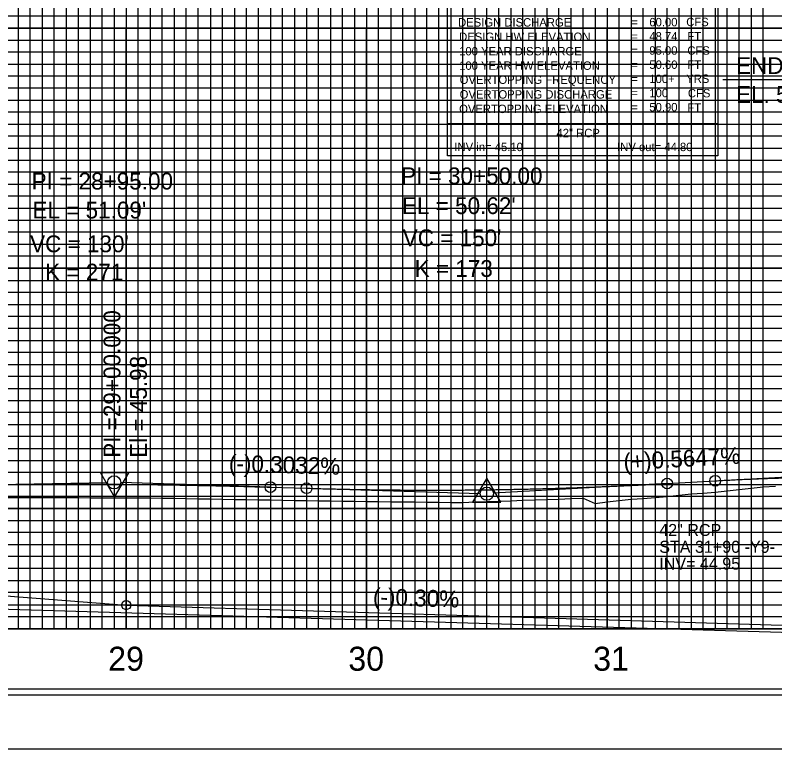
# Model space of a CAD drawing. Extents: x 2345490 to 2445302, y 465165 to 573888.
# Drawn here: x 2383534.3 to 2383850.2, y 536150.7 to 536456.1 of the extents above; entities that cross this region are included whole.
import ezdxf

# ---------------------------------------------------------------- set-up
doc = ezdxf.new("R2010")
doc.units = 0
for name, color, linetype in [('Old_Level_1', 7, 'Continuous'), ('Old_Level_18', 7, 'Continuous'), ('Old_Level_2', 7, 'Continuous'), ('Old_Level_3', 7, 'Continuous'), ('Old_Level_4', 7, 'Continuous'), ('Old_Level_41', 7, 'Continuous'), ('Old_Level_42', 7, 'Continuous'), ('Old_Level_43', 7, 'Continuous'), ('Old_Level_50', 7, 'Continuous'), ('Old_Level_51', 7, 'Continuous'), ('Old_Level_57', 7, 'Continuous'), ('Old_Level_62', 7, 'Continuous')]:
    doc.layers.add(name, color=color, linetype=linetype)

msp = doc.modelspace()

# ---------------------------------------------------------------- linework, layer by layer
at = {"layer": 'Old_Level_1'}
for points in [[(2383680.454, 536253.6785), (2383685.454, 536253.62033), (2383690.454, 536253.55578), (2383695.454, 536253.49124), (2383700.454, 536253.42669), (2383705.454, 536253.36214), (2383710.454, 536253.2976), (2383715.454, 536253.22994), (2383720.454, 536253.25297), (2383725.454, 536253.42887), (2383730.454, 536253.60478), (2383735.454, 536253.78069), (2383740.454, 536253.95659), (2383745.454, 536254.1325), (2383750.454, 536254.31484), (2383755.454, 536254.48784), (2383760.454, 536254.66083), (2383765.454, 536254.82741), (2383770.454, 536254.99261), (2383775.454, 536252.79663), (2383780.454, 536253.43032), (2383785.454, 536254.06693), (2383790.454, 536254.55305), (2383795.454, 536254.93863), (2383800.454, 536255.32421), (2383805.454, 536255.70979), (2383810.454, 536256.31013), (2383815.454, 536256.79564), (2383820.454, 536257.12311), (2383825.454, 536257.50225), (2383830.454, 536258.06573), (2383835.454, 536258.62922), (2383840.454, 536259.19271), (2383845.454, 536259.67311), (2383850.454, 536259.97813)], [(2383530.454, 536255.3565), (2383535.454, 536255.33725), (2383540.454, 536255.31775), (2383545.454, 536255.29825), (2383550.454, 536255.279), (2383555.454, 536255.25625), (2383560.454, 536255.237), (2383565.454, 536255.218), (2383570.454, 536255.199), (2383575.454, 536255.18), (2383580.454, 536255.16075), (2383585.454, 536255.14175), (2383590.454, 536255.10725), (2383595.454, 536255.02825), (2383600.454, 536254.94925), (2383605.454, 536254.87025), (2383610.454, 536254.79125), (2383615.454, 536254.705), (2383620.454, 536254.6145), (2383625.454, 536254.5245), (2383630.454, 536254.4345), (2383635.454, 536254.3445), (2383640.454, 536254.25425), (2383645.454, 536254.16425), (2383650.454, 536254.08325), (2383655.454, 536254.0015), (2383660.454, 536253.937), (2383665.454, 536253.87225), (2383670.454, 536253.80775), (2383675.454, 536253.74325), (2383680.454, 536253.67875)]]:
    msp.add_lwpolyline(points, dxfattribs=at)
at = {"layer": 'Old_Level_18'}
msp.add_lwpolyline([(2384530.454, 537225.68175), (2383030.454, 537225.68175), (2383030.454, 536175.68175), (2384530.454, 536175.68175)], close=True, dxfattribs=at)
at = {"layer": 'Old_Level_2'}
for p, q in [((2383828.60925, 536429.22708), (2383993.96575, 536429.22708)), ((2383825.454, 536262.24641), (2383897.70837, 536266.32665)), ((2383510.454, 536260.43928), (2383572.70442, 536261.53337)), ((2383640.454, 536259.61073), (2383578.20274, 536261.49835)), ((2383640.454, 536259.61073), (2383655.454, 536259.15589)), ((2383805.454, 536261.11699), (2383733.19963, 536257.03675)), ((2383805.454, 536261.11699), (2383825.454, 536262.24641)), ((2383655.454, 536259.15589), (2383727.70526, 536256.96505))]:
    msp.add_line(p, q, dxfattribs=at)
for points in [[(2383581.51025, 536265.61195), (2383569.76775, 536265.59745), (2383575.65125, 536255.4792)], [(2383724.52, 536253.2802), (2383736.2625, 536253.2802), (2383730.3915, 536263.40595)]]:
    msp.add_lwpolyline(points, close=True, dxfattribs=at)
for centre, radius in [((2383575.454, 536261.5817), 2.75), ((2383805.454, 536261.11699), 2.25), ((2383825.454, 536262.24641), 2.25), ((2383640.454, 536259.61073), 2.25), ((2383655.454, 536259.15589), 2.25), ((2383730.454, 536256.8817), 2.75)]:
    msp.add_circle(centre, radius, dxfattribs=at)
for points in [[(2383825.454, 536262.24641), (2383828.454, 536262.41147), (2383831.454, 536262.56785), (2383834.454, 536262.71553), (2383837.454, 536262.85452), (2383840.454, 536262.98482), (2383843.454, 536263.10643), (2383846.454, 536263.21934), (2383849.454, 536263.32356), (2383852.454, 536263.4191), (2383855.454, 536263.50594), (2383858.454, 536263.58408), (2383861.454, 536263.65354), (2383864.454, 536263.71431), (2383867.454, 536263.76638), (2383870.454, 536263.80976), (2383873.454, 536263.84445), (2383876.454, 536263.87045), (2383879.454, 536263.88776), (2383882.454, 536263.89637), (2383885.454, 536263.89629), (2383888.454, 536263.88752), (2383891.454, 536263.87006), (2383894.454, 536263.84391), (2383897.454, 536263.80907), (2383900.454, 536263.76553), (2383903.454, 536263.7133), (2383906.454, 536263.65238), (2383909.454, 536263.58277), (2383912.454, 536263.50447), (2383915.454, 536263.41747), (2383918.454, 536263.32179), (2383921.454, 536263.21741), (2383924.454, 536263.10434), (2383927.454, 536262.98258), (2383930.454, 536262.85212), (2383933.454, 536262.71298), (2383936.454, 536262.56514), (2383939.454, 536262.40861), (2383942.454, 536262.24339), (2383945.454, 536262.06948), (2383948.454, 536261.88688), (2383951.454, 536261.69558), (2383954.454, 536261.49559), (2383957.454, 536261.28692), (2383960.454, 536261.06954), (2383963.454, 536260.84348), (2383966.454, 536260.60873), (2383969.454, 536260.36528), (2383972.454, 536260.11314), (2383975.454, 536259.85231)], [(2383510.454, 536260.43928), (2383513.054, 536260.48373), (2383515.654, 536260.52569), (2383518.254, 536260.56516), (2383520.854, 536260.60214), (2383523.454, 536260.63663), (2383526.054, 536260.66862), (2383528.654, 536260.69813), (2383531.254, 536260.72515), (2383533.854, 536260.74967), (2383536.454, 536260.77171), (2383539.054, 536260.79125), (2383541.654, 536260.80831), (2383544.254, 536260.82287), (2383546.854, 536260.83494), (2383549.454, 536260.84453), (2383552.054, 536260.85162), (2383554.654, 536260.85622), (2383557.254, 536260.85833), (2383559.854, 536260.85794), (2383562.454, 536260.85507), (2383565.054, 536260.84971), (2383567.654, 536260.84186), (2383570.254, 536260.83151), (2383572.854, 536260.81868), (2383575.454, 536260.80335), (2383578.054, 536260.78554), (2383580.654, 536260.76523), (2383583.254, 536260.74243), (2383585.854, 536260.71714), (2383588.454, 536260.68936), (2383591.054, 536260.65909), (2383593.654, 536260.62633), (2383596.254, 536260.59108), (2383598.854, 536260.55334), (2383601.454, 536260.51311), (2383604.054, 536260.47038), (2383606.654, 536260.42517), (2383609.254, 536260.37747), (2383611.854, 536260.32727), (2383614.454, 536260.27458), (2383617.054, 536260.21941), (2383619.654, 536260.16174), (2383622.254, 536260.10158), (2383624.854, 536260.03893), (2383627.454, 536259.97379), (2383630.054, 536259.90616), (2383632.654, 536259.83604), (2383635.254, 536259.76343), (2383637.854, 536259.68833), (2383640.454, 536259.61073)], [(2383655.454, 536259.15589), (2383658.454, 536259.06753), (2383661.454, 536258.98437), (2383664.454, 536258.90642), (2383667.454, 536258.83368), (2383670.454, 536258.76615), (2383673.454, 536258.70382), (2383676.454, 536258.64671), (2383679.454, 536258.59479), (2383682.454, 536258.54809), (2383685.454, 536258.5066), (2383688.454, 536258.47031), (2383691.454, 536258.43923), (2383694.454, 536258.41335), (2383697.454, 536258.39269), (2383700.454, 536258.37723), (2383703.454, 536258.36698), (2383706.454, 536258.36194), (2383709.454, 536258.3621), (2383712.454, 536258.36748), (2383715.454, 536258.37806), (2383718.454, 536258.39384), (2383721.454, 536258.41484), (2383724.454, 536258.44104), (2383727.454, 536258.47245), (2383730.454, 536258.50907), (2383733.454, 536258.5509), (2383736.454, 536258.59793), (2383739.454, 536258.65017), (2383742.454, 536258.70762), (2383745.454, 536258.77028), (2383748.454, 536258.83814), (2383751.454, 536258.91121), (2383754.454, 536258.98949), (2383757.454, 536259.07298), (2383760.454, 536259.16167), (2383763.454, 536259.25557), (2383766.454, 536259.35468), (2383769.454, 536259.459), (2383772.454, 536259.56852), (2383775.454, 536259.68326), (2383778.454, 536259.8032), (2383781.454, 536259.92834), (2383784.454, 536260.0587), (2383787.454, 536260.19426), (2383790.454, 536260.33503), (2383793.454, 536260.48101), (2383796.454, 536260.63219), (2383799.454, 536260.78859), (2383802.454, 536260.95019), (2383805.454, 536261.11699)]]:
    msp.add_spline(points, degree=3, dxfattribs=at)
at = {"layer": 'Old_Level_3'}
for p, q in [((2383580.45389, 536210.48175), (2383580.45389, 536341.984)), ((2383430.45408, 536222.08175), (2383580.45389, 536210.48175)), ((2383230.45406, 536217.68175), (2383870.45371, 536198.68175)), ((2383580.45389, 536210.48175), (2383745.45414, 536205.48175)), ((2383745.45414, 536205.48175), (2383870.45371, 536201.68175))]:
    msp.add_line(p, q, dxfattribs=at)
msp.add_circle((2383580.45389, 536210.48175), 1.88794, dxfattribs=at)
at = {"layer": 'Old_Level_4'}
for p, q in [((2383714.02906, 536410.76019), (2383714.02906, 536485.76019)), ((2383826.52906, 536485.76019), (2383826.52906, 536410.76019)), ((2383826.52906, 536410.76019), (2383714.02906, 536410.76019))]:
    msp.add_line(p, q, dxfattribs=at)
msp.add_lwpolyline([(2383714.02906, 536410.76019), (2383826.52906, 536410.76019), (2383826.52906, 536397.54519), (2383714.02906, 536397.54519)], close=True, dxfattribs=at)
at = {"layer": 'Old_Level_41'}
msp.add_line((2384530.454, 536200.68175), (2383030.454, 536200.68175), dxfattribs=at)
for points in [[(2383555.454, 537225.68175), (2383555.454, 536200.68175), (2383605.454, 536200.68175), (2383605.454, 537225.68175)], [(2383580.454, 537225.68175), (2383580.454, 536200.68175), (2383630.454, 536200.68175), (2383630.454, 537225.68175)], [(2383655.454, 537225.68175), (2383655.454, 536200.68175), (2383705.454, 536200.68175), (2383705.454, 537225.68175)], [(2383680.454, 537225.68175), (2383680.454, 536200.68175), (2383730.454, 536200.68175), (2383730.454, 537225.68175)], [(2383755.454, 537225.68175), (2383755.454, 536200.68175), (2383805.454, 536200.68175), (2383805.454, 537225.68175)], [(2383780.454, 537225.68175), (2383780.454, 536200.68175), (2383830.454, 536200.68175), (2383830.454, 537225.68175)], [(2384530.454, 536450.68175), (2383030.454, 536450.68175), (2383030.454, 536500.68175), (2384530.454, 536500.68175)], [(2384530.454, 536425.68175), (2383030.454, 536425.68175), (2383030.454, 536375.68175), (2384530.454, 536375.68175)], [(2384530.454, 536325.68175), (2383030.454, 536325.68175), (2383030.454, 536275.68175), (2384530.454, 536275.68175)], [(2384530.454, 536250.68175), (2383030.454, 536250.68175), (2383030.454, 536300.68175), (2384530.454, 536300.68175)], [(2384530.454, 536225.68175), (2383030.454, 536225.68175)]]:
    msp.add_lwpolyline(points, dxfattribs=at)
at = {"layer": 'Old_Level_42'}
msp.add_lwpolyline([(2384530.454, 536350.68175), (2383030.454, 536350.68175), (2383030.454, 536400.68175), (2384530.454, 536400.68175)], dxfattribs=at)
at = {"layer": 'Old_Level_43'}
for points in [[(2383535.454, 537225.68175), (2383535.454, 536200.68175), (2383540.454, 536200.68175), (2383540.454, 537225.68175)], [(2383545.454, 537225.68175), (2383545.454, 536200.68175), (2383550.454, 536200.68175), (2383550.454, 537225.68175)], [(2383560.454, 537225.68175), (2383560.454, 536200.68175)], [(2383565.454, 537225.68175), (2383565.454, 536200.68175), (2383570.454, 536200.68175), (2383570.454, 537225.68175), (2383575.454, 537225.68175), (2383575.454, 536200.68175), (2383585.454, 536200.68175), (2383585.454, 537225.68175), (2383590.454, 537225.68175), (2383590.454, 536200.68175), (2383595.454, 536200.68175), (2383595.454, 537225.68175), (2383600.454, 537225.68175), (2383600.454, 536200.68175)], [(2383610.454, 536200.68175), (2383610.454, 537225.68175)], [(2383615.454, 537225.68175), (2383615.454, 536200.68175), (2383620.454, 536200.68175), (2383620.454, 537225.68175)], [(2383625.454, 537225.68175), (2383625.454, 536200.68175), (2383635.454, 536200.68175), (2383635.454, 537225.68175)], [(2383640.454, 537225.68175), (2383640.454, 536200.68175), (2383640.454, 536200.68175), (2383645.454, 536200.68175), (2383645.454, 537225.68175)], [(2383650.454, 537225.68175), (2383650.454, 536200.68175), (2383660.454, 536200.68175), (2383660.454, 537225.68175)], [(2383665.454, 537225.68175), (2383665.454, 536200.68175), (2383670.454, 536200.68175), (2383670.454, 537225.68175)], [(2383675.454, 537225.68175), (2383675.454, 536200.68175), (2383685.454, 536200.68175), (2383685.454, 537225.68175)], [(2383690.454, 537225.68175), (2383690.454, 536200.68175), (2383695.454, 536200.68175), (2383695.454, 537225.68175)], [(2383700.454, 537225.68175), (2383700.454, 536200.68175), (2383710.454, 536200.68175), (2383710.454, 537225.68175)], [(2383715.454, 537225.68175), (2383715.454, 536200.68175), (2383720.454, 536200.68175), (2383720.454, 537225.68175)], [(2383725.454, 537225.68175), (2383725.454, 536200.68175), (2383735.454, 536200.68175), (2383735.454, 537225.68175)], [(2383740.454, 537225.68175), (2383740.454, 536200.68175), (2383745.454, 536200.68175), (2383745.454, 537225.68175)], [(2383750.454, 537225.68175), (2383750.454, 536200.68175), (2383760.454, 536200.68175), (2383760.454, 537225.68175)], [(2383765.454, 537225.68175), (2383765.454, 536200.68175), (2383770.454, 536200.68175), (2383770.454, 537225.68175)], [(2383775.454, 537225.68175), (2383775.454, 536200.68175), (2383785.454, 536200.68175), (2383785.454, 537225.68175)], [(2383790.454, 537225.68175), (2383790.454, 536200.68175)], [(2383790.454, 536200.68175), (2383795.454, 536200.68175), (2383795.454, 537225.08175)], [(2383800.454, 537225.08175), (2383800.454, 536200.68175), (2383810.454, 536200.68175), (2383810.454, 537225.68175)], [(2383815.454, 537225.68175), (2383815.454, 536200.68175), (2383820.454, 536200.68175), (2383820.454, 537225.68175)], [(2383825.454, 537225.68175), (2383825.454, 536200.68175), (2383835.454, 536200.68175), (2383835.454, 537225.68175)], [(2383840.454, 537225.68175), (2383840.454, 536200.68175), (2383845.454, 536200.68175), (2383845.454, 537225.68175)], [(2384480.454, 536455.68175), (2383080.454, 536455.68175), (2383080.454, 536445.68175), (2384480.454, 536445.68175)], [(2384480.454, 536440.68175), (2383080.454, 536440.68175), (2383080.454, 536435.68175), (2384480.454, 536435.68175)], [(2384480.454, 536430.68175), (2383080.454, 536430.68175), (2383080.454, 536420.68175), (2384480.454, 536420.68175)], [(2384480.454, 536415.68175), (2383080.454, 536415.68175), (2383080.454, 536410.68175), (2384480.454, 536410.68175)], [(2384480.454, 536405.68175), (2383080.454, 536405.68175)], [(2383080.454, 536395.68175), (2384480.454, 536395.68175)], [(2384480.454, 536390.68175), (2383080.454, 536390.68175), (2383080.454, 536385.68175), (2384480.454, 536385.68175)], [(2384480.454, 536380.68175), (2383080.454, 536380.68175)], [(2383080.454, 536370.68175), (2384480.454, 536370.68175)], [(2384480.454, 536365.68175), (2383080.454, 536365.68175), (2383080.454, 536360.68175), (2384480.454, 536360.68175)], [(2384480.454, 536355.68175), (2383080.454, 536355.68175), (2383080.454, 536345.68175), (2384480.454, 536345.68175)], [(2384480.454, 536340.68175), (2383080.454, 536340.68175), (2383080.454, 536335.68175), (2384480.454, 536335.68175)], [(2384480.454, 536330.68175), (2383080.454, 536330.68175), (2383080.454, 536320.68175), (2384480.454, 536320.68175)], [(2384480.454, 536315.68175), (2383080.454, 536315.68175), (2383080.454, 536310.68175), (2384480.454, 536310.68175)], [(2384480.454, 536305.68175), (2383080.454, 536305.68175), (2383080.454, 536295.68175), (2384480.454, 536295.68175)], [(2384480.454, 536290.68175), (2383080.454, 536290.68175), (2383080.454, 536285.68175), (2384480.454, 536285.68175)], [(2384480.454, 536280.68175), (2383080.454, 536280.68175), (2383080.454, 536270.68175), (2384480.454, 536270.68175)], [(2384480.454, 536265.68175), (2383080.454, 536265.68175), (2383080.454, 536260.68175), (2384480.454, 536260.68175)], [(2384480.454, 536255.68175), (2383080.454, 536255.68175), (2383080.454, 536245.68175), (2384480.454, 536245.68175)], [(2384480.454, 536240.68175), (2383080.454, 536240.68175), (2383080.454, 536235.68175), (2384480.454, 536235.68175)], [(2384480.454, 536230.68175), (2383080.454, 536230.68175), (2383080.454, 536220.68175), (2384480.454, 536220.68175)], [(2384480.454, 536215.68175), (2383080.454, 536215.68175), (2383080.454, 536210.68175), (2384480.454, 536210.68175)], [(2384480.454, 536205.68175), (2383080.454, 536205.68175)]]:
    msp.add_lwpolyline(points, dxfattribs=at)
at = {"layer": 'Old_Level_50'}
msp.add_lwpolyline([(2384542.954, 537228.23175), (2382876.454, 537228.23175), (2382876.454, 536173.13175), (2384542.954, 536173.13175)], close=True, dxfattribs=at)
at = {"layer": 'Old_Level_51'}
msp.add_lwpolyline([(2384547.454, 537250.68175), (2382863.454, 537250.68175), (2382863.454, 536150.68175), (2384547.454, 536150.68175)], close=True, dxfattribs=at)
at = {"layer": 'Old_Level_57'}
for p, q in [((2381630.45425, 536450.682), (2383880.45375, 536450.682)), ((2383580.45375, 536200.682), (2383580.45375, 536450.682)), ((2383580.45375, 536200.782), (2383580.45375, 536450.682)), ((2383680.45375, 536200.682), (2383680.45375, 536450.682)), ((2383680.45375, 536200.782), (2383680.45375, 536450.682)), ((2383780.45375, 536200.682), (2383780.45375, 536450.682)), ((2383780.45375, 536200.782), (2383780.45375, 536450.682)), ((2381630.45425, 536400.682), (2383880.45375, 536400.682)), ((2381630.45425, 536350.682), (2383880.45375, 536350.682)), ((2381630.45425, 536300.682), (2383880.45375, 536300.682)), ((2381630.454, 536250.682), (2383880.45375, 536250.682)), ((2381630.45425, 536200.682), (2383880.45375, 536200.682))]:
    msp.add_line(p, q, dxfattribs=at)

# ---------------------------------------------------------------- texts
at = {"layer": 'Old_Level_2'}
for s, height, p in [('END GRADE STA. 33+30.87', 7.0000005, (2383834.09775, 536431.56333)), ('EL. 50.60', 7.000001, (2383834.09775, 536419.56333)), ('PI = 30+50.00', 7.0000005, (2383694.79324, 536385.67546)), ('PI = 28+95.00', 7.0000005, (2383541.11476, 536383.49621)), ("EL = 50.62'", 7.0000005, (2383695.12362, 536373.27415)), ("EL = 51.09'", 7.0000005, (2383541.44513, 536371.42527)), ("VC = 150'", 7.000001, (2383695.454, 536359.8817)), ("VC = 130'", 7.000001, (2383540.454, 536357.37207)), ('K = 173', 7.000001, (2383700.40966, 536347.12111)), ('K = 271', 7.000001, (2383546.73117, 536345.60262))]:
    msp.add_text(s, height=height, dxfattribs=at).set_placement(p)
for s, rotation, p in [('(+)0.5647%', 3.2320937, (2383787.47185, 536266.62835)), ('(-)0.3032%', 358.2631763, (2383623.08493, 536266.12899))]:
    msp.add_text(s, height=7, rotation=rotation, dxfattribs=at).set_placement(p)
at = {"layer": 'Old_Level_3'}
for s, height, rotation, p in [('PI =29+00.000', 7.0000005, 90, (2383578.04889, 536271.82658)), ('El = 45.98', 7.000001, 90, (2383589.04889, 536271.82658)), ('(-)0.30%', 7.000001, 358.264298, (2383682.99788, 536210.55035))]:
    msp.add_text(s, height=height, rotation=rotation, dxfattribs=at).set_placement(p)
for s, height, p in [('42" RCP', 4.999999, (2383802.16818, 536239.26751)), ('STA 31+90 -Y9-', 4.9999995, (2383802.16818, 536232.26751)), ('INV= 44.95', 4.999999, (2383802.16818, 536225.26751))]:
    msp.add_text(s, height=height, dxfattribs=at).set_placement(p)
at = {"layer": 'Old_Level_4'}
for s, height, p in [('DESIGN DISCHARGE', 3.49995, (2383718.47906, 536451.31019)), ('=        ', 3.49995, (2383790.57906, 536451.41019)), ('60.00', 3.49995, (2383798.03956, 536451.40984)), ('CFS', 3.49995, (2383813.37906, 536451.48519)), ('48.74', 3.49995, (2383798.03956, 536445.50989)), ('FT', 3.49995, (2383813.85406, 536445.51019)), ('DESIGN HW ELEVATION', 3.49995, (2383718.92906, 536445.31019)), ('=        ', 3.49995, (2383790.57906, 536445.51019)), ('100 YEAR DISCHARGE', 3.49995, (2383718.92906, 536439.31019)), ('95.00', 3.49995, (2383798.03956, 536439.60994)), ('CFS', 3.49995, (2383813.85406, 536439.61019)), ('=        ', 3.49995, (2383790.57906, 536439.61019)), ('100 YEAR HW ELEVATION', 3.49995, (2383718.92906, 536433.31019)), ('50.60', 3.49995, (2383798.03956, 536433.70999)), ('FT', 3.49995, (2383813.85406, 536433.71019)), ('=        ', 3.49995, (2383790.57906, 536433.71019)), ('OVERTOPPING FREQUENCY', 3.49995, (2383719.15406, 536427.46019)), ('=        ', 3.49995, (2383790.57906, 536427.81019)), ('100+', 3.49995, (2383798.03956, 536427.81004)), ('YRS', 3.49995, (2383813.37906, 536427.86019)), ('OVERTOPPING DISCHARGE', 3.49995, (2383719.15406, 536421.33519)), ('=        ', 3.49995, (2383790.57906, 536421.91019)), ('100', 3.49995, (2383798.03956, 536421.91009)), ('CFS', 3.49995, (2383814.07906, 536421.83519)), ('OVERTOPPING ELEVATION', 3.49995, (2383718.92906, 536415.31019)), ('=        ', 3.49995, (2383790.57906, 536416.01019)), ('50.90', 3.49995, (2383798.03956, 536416.01014)), ('FT', 3.49995, (2383813.85406, 536415.81019)), ('42" RCP', 3.4998, (2383759.41831, 536405.26294)), ('INV in= 45.10', 3.4998, (2383716.96156, 536399.47219)), ('INV out= 44.80', 3.4998, (2383784.63831, 536399.47219))]:
    msp.add_text(s, height=height, dxfattribs=at).set_placement(p)
at = {"layer": 'Old_Level_62'}
for s, p in [('29', (2383572.9645, 536183.18175)), ('30', (2383672.8405, 536183.18175)), ('31', (2383774.67947, 536183.18175))]:
    msp.add_text(s, height=10.000001, dxfattribs=at).set_placement(p)

doc.saveas('drawing.dxf')
